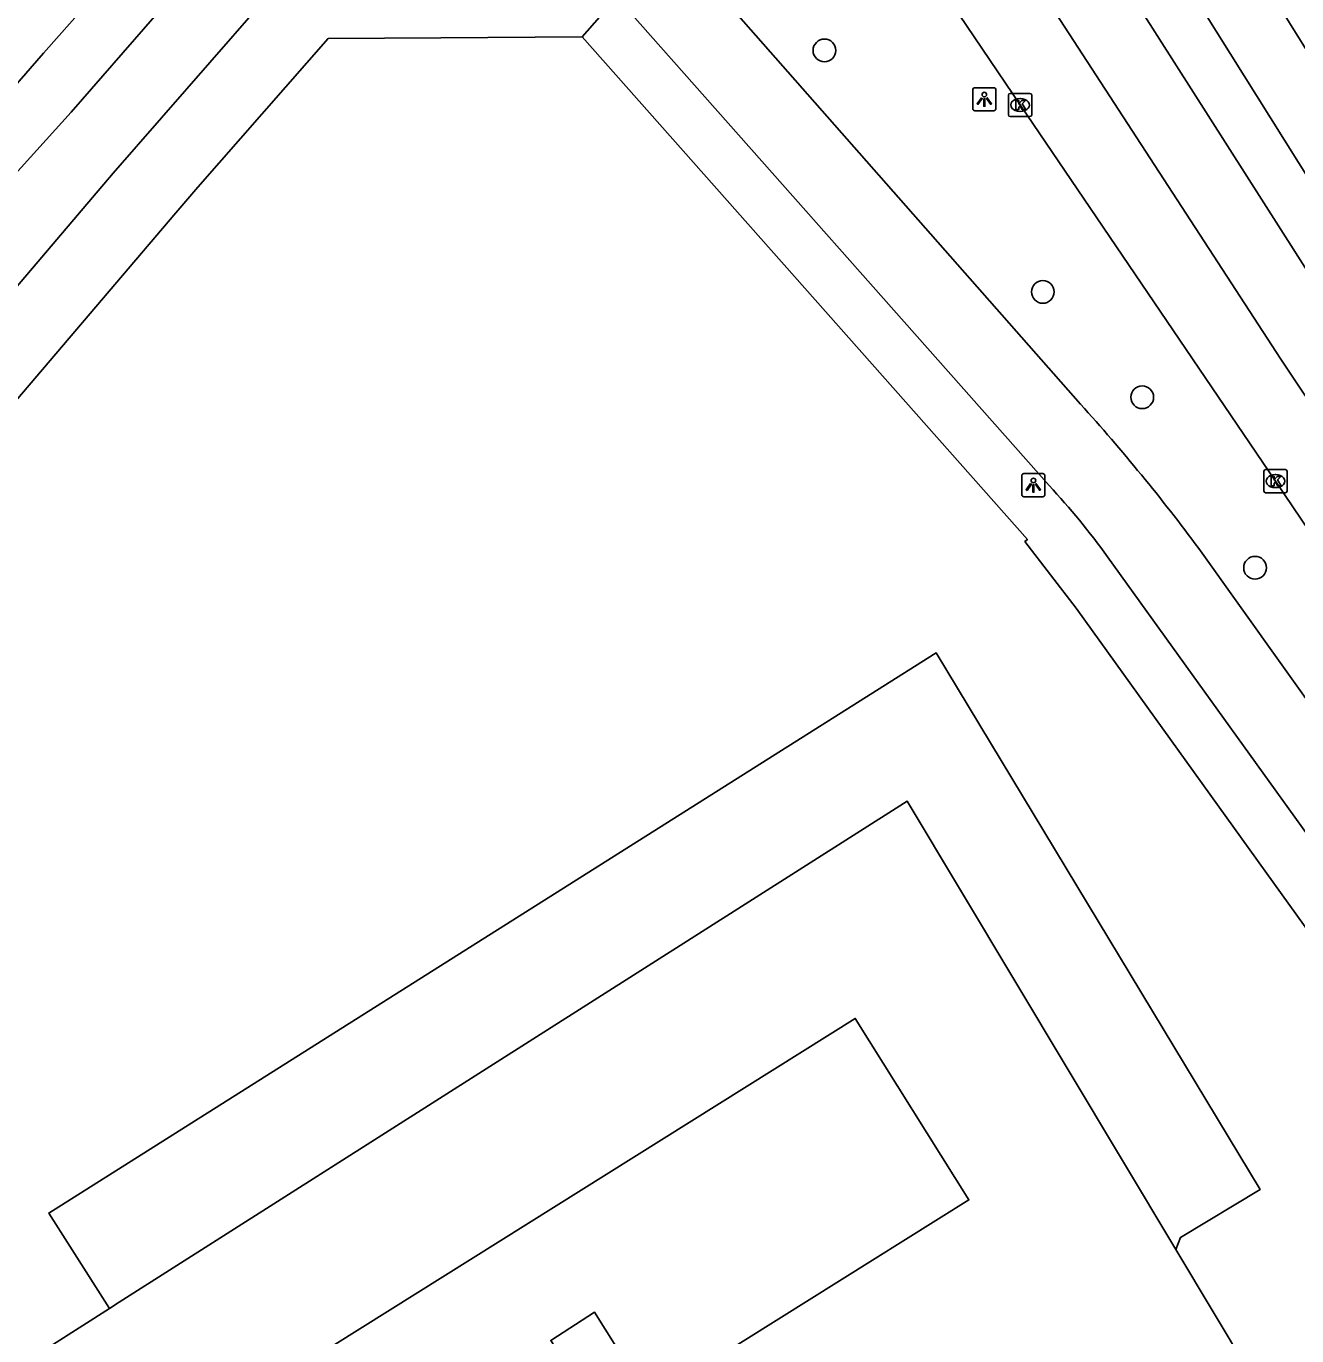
# Model space of a CAD drawing. Extents: x 159280 to 160375, y 384531 to 385872.
# Drawn here: x 159637 to 159691.6, y 385785 to 385841.4 of the extents above; entities that cross this region are included whole.
import ezdxf

# ---------------------------------------------------------------- set-up
doc = ezdxf.new("R2010")
doc.units = 0
for name, color, linetype in [('IMGEO_Boom', 7, 'Continuous'), ('IMGEO_Fietspad_gesloten', 7, 'Continuous'), ('IMGEO_Fietspad_open', 7, 'Continuous'), ('IMGEO_Kolk', 7, 'Continuous'), ('IMGEO_Lichtpunt', 7, 'Continuous'), ('IMGEO_Parkeervlak_open', 7, 'Continuous'), ('IMGEO_Rijbaan_lokaal_gesloten', 7, 'Continuous'), ('IMGEO_Rijbaan_lokaal_open', 7, 'Continuous'), ('IMGEO_Rijbaan_regionaal_gesloten', 7, 'Continuous'), ('IMGEO_Voetpad_open', 7, 'Continuous')]:
    doc.layers.add(name, color=color, linetype=linetype)

msp = doc.modelspace()

# ---------------------------------------------------------------- linework, layer by layer
at = {"layer": 'IMGEO_Boom'}
for centre in [(159671.307, 385840.34), (159680.703, 385829.95), (159684.978, 385825.415), (159689.832, 385818.08)]:
    msp.add_circle(centre, 0.489, dxfattribs=at)
at = {"layer": 'IMGEO_Fietspad_gesloten'}
for points in [[(159682.323, 385825.123), (159662.531, 385847.606)], [(159662.372, 385842.634), (159680.977, 385821.616)], [(159776.137, 385682.914), (159772.286, 385689.072), (159749.346, 385725.761), (159741.394, 385738.529), (159733.796, 385750), (159705.884, 385792.137), (159699.097, 385802.447), (159696.373, 385806.344), (159687.413, 385818.912)], [(159683.485, 385818.555), (159695.188, 385802.278), (159729.815, 385750), (159737.215, 385738.828), (159738.844, 385736.282), (159769.444, 385687.297), (159773.292, 385681.136), (159801.995, 385635.214), (159838.479, 385576.785), (159874.063, 385519.7)]]:
    msp.add_lwpolyline(points, dxfattribs=at)
for centre, radius, start, end in [((159618.156, 385767.346), 86.346, 36.66985, 42.00033), ((159656.121, 385798.693), 33.813, 35.9744, 42.6838)]:
    msp.add_arc(centre, radius, start, end, dxfattribs=at)
at = {"layer": 'IMGEO_Fietspad_open'}
for points in [[(159647.761, 385851.747), (159649.261, 385849.43), (159645.086, 385844.772), (159642.494, 385841.815), (159638.9, 385837.682), (159635.657, 385834.118), (159632.221, 385830.035), (159629.359, 385826.679), (159626.405, 385823.082), (159621.876, 385817.584), (159617.024, 385811.778), (159612.302, 385805.901), (159611.478, 385804.885)], [(159646.937, 385842.201), (159640.698, 385835.065), (159636.74, 385830.394), (159632.884, 385825.933), (159629.85, 385822.288), (159625.943, 385817.467), (159621.272, 385811.86), (159617.354, 385807.099), (159614.736, 385803.686), (159611.934, 385800.111)]]:
    msp.add_lwpolyline(points, dxfattribs=at)
at = {"layer": 'IMGEO_Kolk'}
for p, q in [((159679.296, 385838.492), (159680.148, 385838.492)), ((159679.221, 385837.566), (159679.221, 385838.418)), ((159679.709, 385838.272), (159679.734, 385838.272)), ((159680.222, 385838.418), (159680.222, 385837.566)), ((159680.148, 385837.492), (159679.296, 385837.492)), ((159679.732, 385837.712), (159679.707, 385837.712)), ((159690.209, 385821.381), (159690.209, 385822.233)), ((159690.284, 385822.307), (159691.136, 385822.307)), ((159691.21, 385822.233), (159691.21, 385821.381)), ((159690.697, 385822.087), (159690.722, 385822.087)), ((159691.136, 385821.307), (159690.284, 385821.307)), ((159690.72, 385821.527), (159690.695, 385821.527))]:
    msp.add_line(p, q, dxfattribs=at)
for points in [[(159679.296, 385838.492), (159680.148, 385838.492)], [(159679.221, 385837.566), (159679.221, 385838.418)], [(159679.542, 385838.192), (159679.665, 385838.192), (159679.665, 385838.041), (159679.795, 385838.192), (159679.959, 385838.192), (159679.813, 385838.041), (159679.966, 385837.792), (159679.814, 385837.792), (159679.729, 385837.956), (159679.665, 385837.889), (159679.665, 385837.792), (159679.542, 385837.792), (159679.542, 385838.192)], [(159680.222, 385838.418), (159680.222, 385837.566)], [(159680.148, 385837.492), (159679.296, 385837.492)], [(159690.209, 385821.381), (159690.209, 385822.233)], [(159690.284, 385822.307), (159691.136, 385822.307)], [(159691.21, 385822.233), (159691.21, 385821.381)], [(159690.53, 385822.007), (159690.653, 385822.007), (159690.653, 385821.856), (159690.783, 385822.007), (159690.947, 385822.007), (159690.801, 385821.856), (159690.954, 385821.607), (159690.802, 385821.607), (159690.717, 385821.771), (159690.653, 385821.704), (159690.653, 385821.607), (159690.53, 385821.607), (159690.53, 385822.007)], [(159691.136, 385821.307), (159690.284, 385821.307)]]:
    msp.add_lwpolyline(points, dxfattribs=at)
for centre, start, end in [((159679.298, 385838.416), 91.552, 178.448), ((159679.298, 385838.416), 91.552, 178.448), ((159680.146, 385838.416), 1.552, 88.448), ((159680.146, 385838.416), 1.552, 88.448), ((159679.298, 385837.568), 181.552, 268.448), ((159679.298, 385837.568), 181.552, 268.448), ((159680.146, 385837.568), 271.552, 358.448), ((159680.146, 385837.568), 271.552, 358.448), ((159690.286, 385822.231), 91.552, 178.448), ((159690.286, 385822.231), 91.552, 178.448), ((159691.134, 385822.231), 1.552, 88.448), ((159691.134, 385822.231), 1.552, 88.448), ((159690.286, 385821.383), 181.552, 268.448), ((159690.286, 385821.383), 181.552, 268.448), ((159691.134, 385821.383), 271.552, 358.448), ((159691.134, 385821.383), 271.552, 358.448)]:
    msp.add_arc(centre, 0.0765, start, end, dxfattribs=at)
for centre, major_axis, ratio, start_param, end_param in [((159679.708, 385837.992), (-0.387, 0.002), 0.722429, 4.712389, 7.853982), ((159679.733, 385837.992), (-0.39, 0.002), 0.717154, 1.570796, 4.712389), ((159690.696, 385821.807), (-0.387, 0.002), 0.722429, 4.712389, 7.853982), ((159690.721, 385821.807), (-0.39, 0.002), 0.717154, 1.570796, 4.712389)]:
    msp.add_ellipse(centre, major_axis=major_axis, ratio=ratio, start_param=start_param, end_param=end_param, dxfattribs=at)
at = {"layer": 'IMGEO_Lichtpunt'}
for p, q in [((159677.686, 385838.642), (159677.686, 385837.835)), ((159677.686, 385838.642), (159677.686, 385837.835)), ((159678.588, 385838.737), (159677.78, 385838.737)), ((159678.588, 385838.737), (159677.78, 385838.737)), ((159678.682, 385837.835), (159678.682, 385838.642)), ((159678.682, 385837.835), (159678.682, 385838.642)), ((159677.78, 385837.741), (159678.588, 385837.741)), ((159677.78, 385837.741), (159678.588, 385837.741)), ((159679.797, 385822.034), (159679.797, 385821.227)), ((159679.797, 385822.034), (159679.797, 385821.227)), ((159680.699, 385822.129), (159679.891, 385822.129)), ((159680.699, 385822.129), (159679.891, 385822.129)), ((159680.793, 385821.227), (159680.793, 385822.034)), ((159680.793, 385821.227), (159680.793, 385822.034)), ((159679.891, 385821.133), (159680.699, 385821.133)), ((159679.891, 385821.133), (159680.699, 385821.133))]:
    msp.add_line(p, q, dxfattribs=at)
for points in [[(159678.06, 385838.306), (159678.099, 385838.278), (159677.911, 385838.016), (159677.873, 385838.043), (159678.06, 385838.306)], [(159678.162, 385838.258), (159678.209, 385838.258), (159678.209, 385837.936), (159678.162, 385837.936), (159678.162, 385838.258)], [(159678.272, 385838.278), (159678.31, 385838.305), (159678.497, 385838.043), (159678.458, 385838.015), (159678.272, 385838.278)], [(159680.171, 385821.698), (159680.21, 385821.67), (159680.022, 385821.408), (159679.984, 385821.435), (159680.171, 385821.698)], [(159680.273, 385821.65), (159680.32, 385821.65), (159680.32, 385821.328), (159680.273, 385821.328), (159680.273, 385821.65)], [(159680.383, 385821.67), (159680.421, 385821.697), (159680.608, 385821.435), (159680.569, 385821.407), (159680.383, 385821.67)]]:
    msp.add_lwpolyline(points, dxfattribs=at)
for centre in [(159678.185, 385838.44), (159680.296, 385821.832)]:
    msp.add_circle(centre, 0.0994, dxfattribs=at)
for centre, start, end in [((159677.78, 385838.642), 90, 180), ((159677.78, 385838.642), 90, 180), ((159678.588, 385838.642), 0, 90), ((159678.588, 385838.642), 0, 90), ((159677.78, 385837.835), 180, 270), ((159677.78, 385837.835), 180, 270), ((159678.588, 385837.835), 270, 0), ((159678.588, 385837.835), 270, 360), ((159679.891, 385822.034), 90, 180), ((159679.891, 385822.034), 90, 180), ((159680.699, 385822.034), 0, 90), ((159680.699, 385822.034), 0, 90), ((159679.891, 385821.227), 180, 270), ((159679.891, 385821.227), 180, 270), ((159680.699, 385821.227), 270, 0), ((159680.699, 385821.227), 270, 360)]:
    msp.add_arc(centre, 0.0946, start, end, dxfattribs=at)
at = {"layer": 'IMGEO_Parkeervlak_open'}
for points in [[(159640.545, 385786.204), (159637.935, 385790.308), (159638.36, 385790.576), (159676.111, 385814.423), (159690.056, 385791.33), (159686.627, 385789.26), (159686.422, 385788.742)], [(159663.782, 385782.267), (159661.411, 385786.053), (159659.531, 385784.833), (159661.944, 385781.116)]]:
    msp.add_lwpolyline(points, dxfattribs=at)
at = {"layer": 'IMGEO_Rijbaan_lokaal_gesloten'}
msp.add_lwpolyline([(159611.19, 385808.473), (159611.459, 385808.819), (159615.041, 385813.325), (159620.496, 385819.899), (159623.409, 385823.446), (159627.819, 385828.774), (159632.931, 385834.749), (159637.711, 385840.226), (159641.858, 385844.916), (159644.777, 385848.266), (159647.761, 385851.747)], dxfattribs=at)
at = {"layer": 'IMGEO_Rijbaan_lokaal_open'}
for points in [[(159640.545, 385786.204), (159640.969, 385786.473), (159674.867, 385808.033), (159686.422, 385788.742)], [(159663.782, 385782.267), (159677.525, 385790.874), (159672.632, 385798.686), (159649.048, 385783.914)], [(159686.422, 385788.742), (159691.156, 385780.837)], [(159638.091, 385784.643), (159640.545, 385786.204)]]:
    msp.add_lwpolyline(points, dxfattribs=at)
at = {"layer": 'IMGEO_Rijbaan_regionaal_gesloten'}
for points in [[(159678.762, 385861.686), (159702.63, 385823.367), (159717.527, 385799.451), (159724.33, 385787.803), (159725.619, 385785.083)], [(159676.54, 385859.719), (159705.058, 385814.223), (159707.799, 385809.962), (159712.332, 385803.29), (159715.282, 385799.254), (159725.619, 385785.083)], [(159702.65, 385814.271), (159674.645, 385858.209)], [(159705.539, 385805.19), (159703.328, 385808.504), (159690.947, 385827.06), (159672.145, 385855.967)], [(159766.847, 385706.879), (159766.188, 385707.929), (159755.331, 385725.309), (159747.142, 385738.443), (159744.886, 385741.795), (159739.326, 385750), (159733.946, 385757.94), (159722.433, 385774.919), (159701.096, 385806.426), (159690.712, 385821.808), (159679.722, 385837.993), (159669.916, 385852.514), (159669.303, 385853.417)]]:
    msp.add_lwpolyline(points, dxfattribs=at)
at = {"layer": 'IMGEO_Voetpad_open'}
for points in [[(159660.88, 385840.92), (159662.372, 385842.634)], [(159660.88, 385840.92), (159654.797, 385840.882), (159649.953, 385840.851), (159644.349, 385834.461), (159643.404, 385833.358), (159634.208, 385822.567), (159626.684, 385813.536), (159618.797, 385803.761), (159614.311, 385798.07), (159612.642, 385795.389)], [(159781.584, 385664.207), (159771.593, 385680.211), (159767.806, 385686.274), (159749.261, 385715.962), (159749.138, 385715.904), (159744.035, 385724.049), (159743.914, 385723.996), (159738.791, 385732.214), (159738.636, 385732.144), (159735.797, 385736.646), (159726.938, 385750), (159699.223, 385791.775), (159699.101, 385791.701), (159692.521, 385801.611), (159692.652, 385801.706), (159682.134, 385816.347), (159679.934, 385819.207), (159680.036, 385819.294), (159660.88, 385840.92)]]:
    msp.add_lwpolyline(points, dxfattribs=at)

doc.saveas('drawing.dxf')
